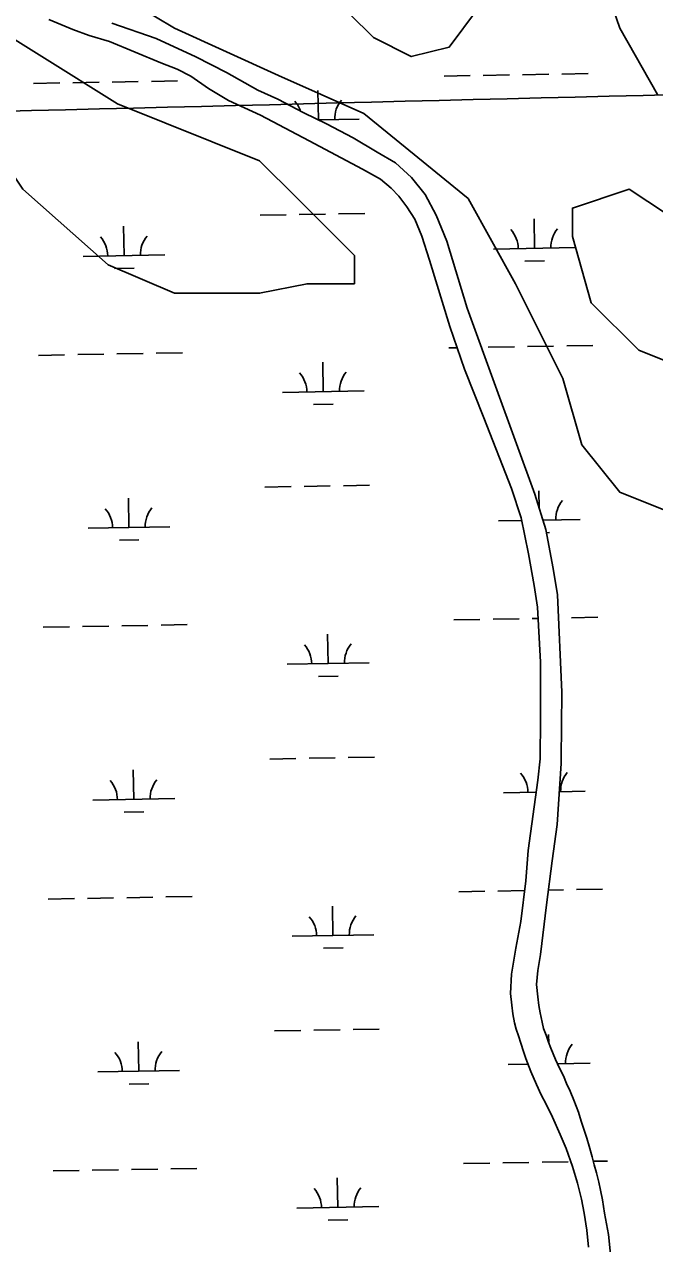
# Model space of a CAD drawing. Extents: x 3914892 to 3953151, y 242587 to 268572.
# Drawn here: x 3946252 to 3947022, y 253183 to 254674 of the extents above; entities that cross this region are included whole.
import ezdxf

# ---------------------------------------------------------------- set-up
doc = ezdxf.new("R2010")
doc.units = 0
for name, color, linetype in [('V-GRID-MAJR', 7, 'Continuous'), ('V-SITE-VEGE', 7, 'Continuous'), ('V-TOPO-SHOR', 7, 'Continuous'), ('V-WETL-SWMP', 7, 'Continuous')]:
    doc.layers.add(name, color=color, linetype=linetype)

msp = doc.modelspace()

# ---------------------------------------------------------------- linework, layer by layer
at = {"layer": 'V-GRID-MAJR'}
msp.add_spline([(3919048.168, 254080.336), (3924366.077, 254173.55000000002), (3929683.974, 254267.537), (3935001.8570000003, 254362.298), (3940319.725, 254457.832), (3945637.58, 254554.14), (3950955.421, 254651.22100000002), (3950955.4220000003, 254651.22100000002)], degree=3, dxfattribs=at)
at = {"layer": 'V-SITE-VEGE'}
for points in [[(3946064.6239751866, 254739.41595460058), (3946157.305528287, 254611.97881908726), (3946249.9870813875, 254472.9564894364), (3946354.2538286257, 254380.2749363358), (3946435.350187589, 254345.51935392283), (3946539.616934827, 254345.51935392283), (3946597.5429055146, 254357.10454806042), (3946655.4688762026, 254357.10454806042), (3946655.4688762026, 254391.8601304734), (3946585.957711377, 254461.37129529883), (3946539.616934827, 254507.71207184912), (3946365.8390227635, 254577.22323667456), (3946273.157469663, 254635.1492073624), (3946180.475916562, 254693.0751780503)], [(3946319.498246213, 254739.41595460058), (3946435.350187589, 254669.90478977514), (3946562.787323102, 254611.97881908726), (3946667.0540703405, 254565.63804253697), (3946794.4912058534, 254461.37129529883), (3946852.4171765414, 254357.10454806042), (3946910.34314723, 254241.2526066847), (3946933.5135355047, 254160.15624772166), (3946979.8543120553, 254102.2302770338), (3947037.7802827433, 254079.05988875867)], [(3946806.0763999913, 254693.0751780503), (3946771.3208175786, 254646.7344015), (3946724.980041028, 254635.1492073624), (3946678.639264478, 254658.31959563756), (3946620.71329379, 254716.24556632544)], [(3947026.1950886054, 254588.80843081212), (3946979.8543120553, 254669.90478977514), (3946968.2691179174, 254704.66037218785)], [(3947060.950671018, 254252.83780082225), (3947003.0247003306, 254276.0081890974), (3946945.0987296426, 254333.93415978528), (3946921.9283413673, 254415.03051874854), (3946921.9283413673, 254449.78610116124), (3946991.4395061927, 254472.9564894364), (3947060.950671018, 254426.6157128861)]]:
    msp.add_lwpolyline(points, dxfattribs=at)
at = {"layer": 'V-TOPO-SHOR'}
for points in [[(3946859.3540000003, 254070.82399999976), (3946847.451, 254106.57599999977), (3946813.784, 254192.90699999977), (3946790.2090000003, 254252.79899999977), (3946772.142, 254304.87899999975), (3946747.111, 254386.06799999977), (3946737.83, 254415.40199999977), (3946729.4020000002, 254436.01699999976), (3946719.545, 254451.23599999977), (3946709.659, 254464.13599999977), (3946700.507, 254474.12199999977), (3946687.3030000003, 254484.93699999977), (3946665.224, 254497.22299999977), (3946600.306, 254531.93899999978), (3946540.7630000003, 254563.49099999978), (3946501.734, 254581.42099999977), (3946476.9760000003, 254595.86899999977), (3946455.318, 254611.05299999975), (3946438.6040000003, 254619.59299999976), (3946418.7860000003, 254627.40199999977), (3946355.88, 254653.38699999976), (3946331.222, 254661.06499999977), (3946311.395, 254668.29499999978), (3946281.961, 254680.48699999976)], [(3946358.886, 254675.78399999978), (3946413.187, 254657.26399999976), (3946461.632, 254634.76299999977), (3946498.9020000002, 254615.50199999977), (3946537.492, 254593.90299999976), (3946561.72, 254582.93999999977), (3946593.798, 254566.07099999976), (3946621.4760000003, 254552.93499999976), (3946653.9390000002, 254535.86699999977), (3946683.1070000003, 254518.26299999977), (3946705.754, 254505.00199999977), (3946725.2490000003, 254487.33199999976), (3946741.989, 254466.21899999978), (3946755.3850000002, 254440.89299999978), (3946768.502, 254409.18799999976), (3946793.14, 254327.42599999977), (3946829.719, 254227.51199999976), (3946876.18, 254099.61399999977), (3946889.339, 254056.49799999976), (3946898.3740000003, 254008.79399999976), (3946903.552, 253976.41899999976), (3946909.2120000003, 253857.31999999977), (3946908.125, 253775.70499999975)], [(3946941.849, 253178.38699999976), (3946939.807, 253199.30499999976), (3946936.211, 253219.85699999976), (3946932.963, 253237.30799999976), (3946928.386, 253256.71499999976), (3946922.082, 253277.10899999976), (3946914.447, 253299.25999999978), (3946907.127, 253316.18699999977), (3946897.5470000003, 253337.39799999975), (3946889.828, 253353.36399999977), (3946883.79, 253364.85799999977), (3946877.964, 253377.50799999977), (3946871.21, 253393.26499999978), (3946865.236, 253409.39999999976), (3946862.061, 253417.95399999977), (3946859.098, 253427.85799999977), (3946855.934, 253437.18499999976), (3946853.333, 253445.15099999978), (3946851.305, 253452.72299999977), (3946848.9420000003, 253463.97299999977), (3946847.7290000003, 253474.62599999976), (3946846.369, 253488.76599999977), (3946847.651, 253512.34799999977), (3946852.718, 253544.19699999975), (3946858.762, 253576.80499999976), (3946864.844, 253626.82299999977), (3946868.045, 253663.72599999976), (3946879.83, 253749.64599999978), (3946882.498, 253775.72299999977), (3946883.1520000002, 253824.65399999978), (3946883.111, 253894.09799999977), (3946879.365, 253961.26799999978), (3946875.271, 253988.01699999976), (3946868.4390000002, 254026.79399999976), (3946859.3540000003, 254070.82399999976)], [(3946968.955, 253165.83899999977), (3946966.042, 253193.92499999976), (3946961.358, 253219.90799999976), (3946958.6780000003, 253236.38699999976), (3946956.511, 253248.01899999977), (3946954.322, 253257.91499999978), (3946951.573, 253269.36299999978), (3946948.608, 253279.07499999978), (3946946.0330000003, 253289.16799999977), (3946942.529, 253301.98199999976), (3946939.568, 253311.88599999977), (3946936.4080000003, 253321.59999999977), (3946932.879, 253332.67099999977), (3946929.35, 253343.54999999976), (3946926.5470000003, 253350.93899999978), (3946923.745, 253358.32699999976), (3946919.055, 253369.22199999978), (3946914.924, 253378.75499999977), (3946910.986, 253387.89999999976), (3946906.0810000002, 253397.24899999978), (3946901.3910000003, 253408.14399999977), (3946895.769, 253421.75899999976), (3946892.578, 253429.15199999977), (3946889.791, 253437.70099999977), (3946886.807, 253446.05899999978), (3946884.974, 253453.62599999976), (3946882.4220000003, 253465.26699999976), (3946880.796, 253473.99099999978), (3946879.586, 253484.64699999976), (3946878.048, 253499.94999999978), (3946879.819, 253516.75399999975), (3946882.791, 253536.44299999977), (3946890.1780000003, 253597.27699999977), (3946897.086, 253651.15399999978), (3946903.484, 253695.75099999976), (3946908.153, 253770.35299999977), (3946908.125, 253775.70499999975)]]:
    msp.add_lwpolyline(points, dxfattribs=at)
at = {"layer": 'V-WETL-SWMP'}
for p, q in [((3946281.9620000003, 254680.48600000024), (3946311.395, 254668.29400000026)), ((3946413.187, 254657.265), (3946358.886, 254675.785)), ((3946311.395, 254668.29400000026), (3946331.222, 254661.066)), ((3946331.222, 254661.066), (3946355.879, 254653.38700000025)), ((3946355.879, 254653.38700000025), (3946418.785, 254627.40200000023)), ((3946461.632, 254634.76200000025), (3946413.187, 254657.265)), ((3946498.901, 254615.50200000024), (3946461.632, 254634.76200000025)), ((3946418.785, 254627.40200000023), (3946438.605, 254619.59400000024)), ((3946438.605, 254619.59400000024), (3946455.319, 254611.05300000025)), ((3946537.4930000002, 254593.903), (3946498.901, 254615.50200000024)), ((3946263.245095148, 254602.1847356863), (3946295.239974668, 254602.75717303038)), ((3946311.237414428, 254603.0433917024), (3946343.232293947, 254603.61582904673)), ((3946359.2297337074, 254603.90204771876), (3946391.224613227, 254604.47448506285)), ((3946407.222052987, 254604.7607037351), (3946439.2169325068, 254605.3331410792)), ((3946455.319, 254611.053), (3946476.975, 254595.87000000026)), ((3946765.0727823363, 254611.16320076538), (3946797.0676618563, 254611.73563810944)), ((3946813.065101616, 254612.02185678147), (3946845.059981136, 254612.5942941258)), ((3946861.0574208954, 254612.88051279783), (3946893.0523004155, 254613.45295014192)), ((3946909.0497401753, 254613.73916881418), (3946941.0446196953, 254614.31160615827)), ((3946476.975, 254595.87000000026), (3946501.735, 254581.42)), ((3946561.719, 254582.94100000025), (3946537.4930000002, 254593.903)), ((3946611.412371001, 254557.71166989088), (3946610.769234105, 254593.65811489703)), ((3946501.735, 254581.42), (3946540.7630000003, 254563.49000000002)), ((3946593.7970000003, 254566.071), (3946561.719, 254582.941)), ((3946540.7630000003, 254563.49000000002), (3946600.306, 254531.94000000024)), ((3946621.4760000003, 254552.93600000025), (3946593.7970000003, 254566.07100000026)), ((3946611.509458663, 254557.66559718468), (3946661.4052253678, 254558.55830878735)), ((3946653.9390000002, 254535.86800000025), (3946621.4760000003, 254552.93600000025)), ((3946600.306, 254531.94000000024), (3946665.223, 254497.22400000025)), ((3946683.106, 254518.26300000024), (3946653.9390000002, 254535.86800000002)), ((3946705.754, 254505.00100000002), (3946683.106, 254518.26300000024)), ((3946665.223, 254497.22400000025), (3946687.304, 254484.937)), ((3946725.2490000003, 254487.332), (3946705.754, 254505.00100000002)), ((3946687.304, 254484.937), (3946700.507, 254474.12200000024)), ((3946741.989, 254466.218), (3946725.2490000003, 254487.332)), ((3946700.507, 254474.12200000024), (3946709.659, 254464.135)), ((3946755.3850000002, 254440.894), (3946741.989, 254466.218)), ((3946709.659, 254464.135), (3946719.545, 254451.23600000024)), ((3946719.545, 254451.23600000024), (3946729.401, 254436.017)), ((3946540.081897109, 254440.93717502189), (3946572.0767766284, 254441.50961236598)), ((3946588.074216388, 254441.79583103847), (3946620.069095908, 254442.36826838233)), ((3946636.0665356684, 254442.6544870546), (3946668.061415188, 254443.22692439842)), ((3946729.401, 254436.017), (3946737.83, 254415.40100000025)), ((3946768.503, 254409.18900000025), (3946755.3850000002, 254440.894)), ((3946875.7028878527, 254400.50451733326), (3946875.058895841, 254436.49875679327)), ((3946373.8752006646, 254391.5260522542), (3946373.2312086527, 254427.5202917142)), ((3946737.83, 254415.40100000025), (3946747.111, 254386.06900000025)), ((3946793.139, 254327.42500000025), (3946768.503, 254409.18900000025)), ((3946323.883201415, 254390.6316189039), (3946423.867199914, 254392.42048560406)), ((3946825.7108886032, 254399.61008398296), (3946925.6948871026, 254401.39895068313)), ((3946362.1531608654, 254375.88285744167), (3946386.149320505, 254376.31218545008)), ((3946747.111, 254386.06900000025), (3946772.1410000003, 254304.88)), ((3946863.980848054, 254384.86132252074), (3946887.977007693, 254385.29065052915)), ((3946829.719, 254227.51300000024), (3946793.139, 254327.42500000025)), ((3946772.1410000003, 254304.88), (3946790.21, 254252.79900000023)), ((3946365.180846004, 254271.28028071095), (3946397.175725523, 254271.85271805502)), ((3946413.173165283, 254272.13893672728), (3946445.1680448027, 254272.71137407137)), ((3946771.0238946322, 254278.54143375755), (3946781.2156479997, 254278.72377981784)), ((3946819.016213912, 254279.40008977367), (3946851.0110934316, 254279.97252711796)), ((3946867.008533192, 254280.25874579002), (3946899.0034127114, 254280.83118313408)), ((3946915.000852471, 254281.11740180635), (3946946.995731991, 254281.68983915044)), ((3946269.1962074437, 254269.56296867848), (3946301.1910869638, 254270.13540602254)), ((3946317.188526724, 254270.4216246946), (3946349.1834062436, 254270.9940620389)), ((3946617.3643384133, 254225.04210842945), (3946616.7203464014, 254261.0363478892)), ((3946790.21, 254252.79900000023), (3946813.784, 254192.90800000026)), ((3946876.18, 254099.61500000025), (3946829.719, 254227.51300000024)), ((3946567.372339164, 254224.14767507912), (3946667.3563376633, 254225.93654177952)), ((3946605.6422986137, 254209.3989136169), (3946629.6384582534, 254209.8282416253)), ((3946813.784, 254192.90800000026), (3946847.451, 254106.575)), ((3946546.0330094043, 254108.31540801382), (3946578.027888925, 254108.8878453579)), ((3946594.025328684, 254109.1740640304), (3946626.0202082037, 254109.74650137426)), ((3946642.0176479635, 254110.03272004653), (3946674.0125274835, 254110.60515739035)), ((3946379.82631296, 254058.90428524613), (3946379.182320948, 254094.89852470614)), ((3946847.451, 254106.575), (3946859.3540000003, 254070.824)), ((3946889.338, 254056.49800000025), (3946876.18, 254099.61500000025)), ((3946881.3918210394, 254082.53656195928), (3946881.0100081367, 254103.8769897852)), ((3946831.662000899, 254066.9883169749), (3946860.040601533, 254067.49605355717)), ((3946859.3540000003, 254070.824), (3946868.438, 254026.794)), ((3946885.8408596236, 254067.95765964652), (3946931.645999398, 254068.77718367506)), ((3946329.8343137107, 254058.00985189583), (3946429.81831221, 254059.798718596)), ((3946898.3740000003, 254008.793), (3946889.338, 254056.49800000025)), ((3946890.0763420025, 254052.59996932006), (3946893.928119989, 254052.66888352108)), ((3946368.104273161, 254043.2610904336), (3946392.1004328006, 254043.690418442)), ((3946868.438, 254026.794), (3946875.271, 253988.016)), ((3946903.552, 253976.42), (3946898.3740000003, 254008.793)), ((3946875.271, 253988.016), (3946879.364, 253961.26800000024)), ((3946909.213, 253857.31900000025), (3946903.552, 253976.42)), ((3946879.364, 253961.26800000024), (3946883.11, 253894.09700000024)), ((3946776.9750069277, 253945.91966674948), (3946808.969886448, 253946.49210409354)), ((3946824.9673262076, 253946.7783227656), (3946856.9622057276, 253947.3507601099)), ((3946872.9596454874, 253947.63697878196), (3946880.1170348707, 253947.76503542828)), ((3946904.8929320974, 253948.2083141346), (3946904.9545250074, 253948.20941612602)), ((3946920.951964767, 253948.49563479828), (3946952.946844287, 253949.06807214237)), ((3946275.147319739, 253936.94120167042), (3946307.1421992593, 253937.51363901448)), ((3946323.139639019, 253937.79985768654), (3946355.134518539, 253938.37229503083)), ((3946371.131958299, 253938.6585137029), (3946403.126837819, 253939.23095104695)), ((3946419.1242775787, 253939.5171697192), (3946451.1191570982, 253940.0896070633)), ((3946623.315450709, 253892.42034142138), (3946622.6714586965, 253928.41458088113)), ((3946573.323451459, 253891.52590807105), (3946673.3074499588, 253893.31477477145)), ((3946883.11, 253894.09700000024), (3946883.151, 253824.654)), ((3946611.5934109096, 253876.77714660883), (3946635.5895705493, 253877.20647461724)), ((3946908.125, 253775.70500000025), (3946909.213, 253857.31900000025)), ((3946883.151, 253824.654), (3946882.4990000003, 253775.72400000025)), ((3946551.9841217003, 253775.693641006), (3946583.9790012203, 253776.26607835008)), ((3946599.97644098, 253776.55229702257), (3946631.9713204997, 253777.12473436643)), ((3946647.96876026, 253777.4109530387), (3946679.963639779, 253777.98339038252)), ((3946882.4990000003, 253775.72400000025), (3946879.83, 253749.64700000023)), ((3946903.484, 253695.75), (3946908.154, 253770.35300000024)), ((3946908.154, 253770.35300000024), (3946908.125, 253775.70500000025)), ((3946385.7774252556, 253726.28251823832), (3946385.1334332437, 253762.2767576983)), ((3946879.83, 253749.64700000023), (3946868.046, 253663.72600000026)), ((3946837.613113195, 253734.36654996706), (3946877.8329897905, 253735.08614509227)), ((3946905.9778863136, 253735.58970035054), (3946937.5971116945, 253736.15541666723)), ((3946335.785426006, 253725.388084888), (3946435.769424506, 253727.17695158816)), ((3946374.0553854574, 253710.63932342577), (3946398.0515450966, 253711.06865143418)), ((3946897.0870000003, 253651.15300000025), (3946903.484, 253695.75)), ((3946868.046, 253663.72600000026), (3946864.845, 253626.82300000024)), ((3946890.1780000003, 253597.27700000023), (3946897.0870000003, 253651.15300000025)), ((3946864.845, 253626.82300000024), (3946858.762, 253576.805)), ((3946892.4838711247, 253615.25805553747), (3946910.905637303, 253615.58764911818)), ((3946926.9030770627, 253615.87386779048), (3946958.8979565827, 253616.44630513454)), ((3946281.0984320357, 253604.31943466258), (3946313.093311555, 253604.89187200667)), ((3946329.090751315, 253605.1780906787), (3946361.0856308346, 253605.750528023)), ((3946377.083070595, 253606.03674669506), (3946409.0779501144, 253606.60918403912)), ((3946425.0753898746, 253606.8954027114), (3946457.070269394, 253607.46784005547)), ((3946782.9261192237, 253613.29789974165), (3946814.9209987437, 253613.87033708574)), ((3946830.9184385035, 253614.15655575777), (3946862.913318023, 253614.7289931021)), ((3946629.2665630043, 253559.79857441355), (3946628.6225709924, 253595.7928138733)), ((3946882.791, 253536.44400000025), (3946890.1780000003, 253597.27700000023)), ((3946858.762, 253576.805), (3946852.719, 253544.19600000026)), ((3946579.274563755, 253558.90414106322), (3946679.258562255, 253560.69300776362)), ((3946617.544523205, 253544.155379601), (3946641.5406828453, 253544.5847076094)), ((3946852.719, 253544.19600000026), (3946847.6520000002, 253512.34800000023)), ((3946879.8200000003, 253516.75400000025), (3946882.791, 253536.44400000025)), ((3946847.6520000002, 253512.34800000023), (3946846.37, 253488.766)), ((3946878.048, 253499.94900000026), (3946879.8200000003, 253516.75400000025)), ((3946879.585, 253484.647), (3946878.048, 253499.94900000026)), ((3946846.37, 253488.766), (3946847.7290000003, 253474.62700000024)), ((3946880.7970000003, 253473.99200000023), (3946879.585, 253484.647)), ((3946847.7290000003, 253474.62700000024), (3946848.941, 253463.972)), ((3946882.4220000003, 253465.26600000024), (3946880.7970000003, 253473.99200000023)), ((3946848.941, 253463.972), (3946851.305, 253452.72200000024)), ((3946851.305, 253452.72200000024), (3946853.332, 253445.151)), ((3946884.975, 253453.62600000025), (3946882.4220000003, 253465.26600000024)), ((3946886.808, 253446.05800000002), (3946884.975, 253453.62600000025)), ((3946557.935233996, 253443.07187399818), (3946589.930113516, 253443.64431134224)), ((3946605.9275532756, 253443.93053001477), (3946637.9224327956, 253444.5029673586)), ((3946653.919872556, 253444.78918603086), (3946685.9147520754, 253445.36162337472)), ((3946853.332, 253445.151), (3946855.934, 253437.18500000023)), ((3946855.934, 253437.18500000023), (3946859.098, 253427.85800000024)), ((3946889.791, 253437.7), (3946886.808, 253446.05800000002)), ((3946892.579, 253429.152), (3946889.791, 253437.7)), ((3946893.103623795, 253427.93615557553), (3946892.912232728, 253438.63345576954)), ((3946391.728537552, 253393.6607512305), (3946391.08454554, 253429.65499069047)), ((3946859.098, 253427.85800000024), (3946862.061, 253417.95400000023)), ((3946895.769, 253421.759), (3946892.579, 253429.152)), ((3946901.39, 253408.144), (3946895.769, 253421.759)), ((3946862.061, 253417.95400000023), (3946865.235, 253409.4)), ((3946865.235, 253409.4), (3946871.21, 253393.266)), ((3946906.0810000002, 253397.24900000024), (3946901.39, 253408.144)), ((3946341.7365383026, 253392.76631788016), (3946441.7205368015, 253394.55518458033)), ((3946843.5642254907, 253401.74478295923), (3946867.9086985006, 253402.18034282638)), ((3946871.21, 253393.266), (3946877.963, 253377.50800000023)), ((3946903.682159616, 253402.82038477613), (3946943.54822399, 253403.5336496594)), ((3946910.985, 253387.89900000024), (3946906.0810000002, 253397.24900000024)), ((3946380.006497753, 253378.01755641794), (3946404.0026573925, 253378.44688442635)), ((3946877.963, 253377.50800000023), (3946883.791, 253364.85700000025)), ((3946914.9250000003, 253378.755), (3946910.985, 253387.89900000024)), ((3946919.054, 253369.222), (3946914.9250000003, 253378.755)), ((3946883.791, 253364.85700000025), (3946889.828, 253353.36400000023)), ((3946923.744, 253358.32700000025), (3946919.054, 253369.222)), ((3946889.828, 253353.36400000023), (3946897.546, 253337.39900000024)), ((3946926.5470000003, 253350.93900000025), (3946923.744, 253358.32700000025)), ((3946929.35, 253343.55100000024), (3946926.5470000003, 253350.93900000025)), ((3946897.546, 253337.39900000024), (3946907.128, 253316.187)), ((3946932.88, 253332.672), (3946929.35, 253343.55100000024)), ((3946936.4080000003, 253321.59900000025), (3946932.88, 253332.672)), ((3946939.5670000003, 253311.886), (3946936.4080000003, 253321.59900000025)), ((3946907.128, 253316.187), (3946914.446, 253299.261)), ((3946942.5300000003, 253301.98100000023), (3946939.5670000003, 253311.886)), ((3946946.034, 253289.16800000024), (3946942.5300000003, 253301.98100000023)), ((3946914.446, 253299.261), (3946922.0810000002, 253277.108)), ((3946948.608, 253279.075), (3946946.034, 253289.16800000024)), ((3946287.049544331, 253271.69766765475), (3946319.044423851, 253272.27010499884)), ((3946335.0418636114, 253272.55632367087), (3946367.0367431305, 253273.1287610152)), ((3946383.034182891, 253273.41497968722), (3946415.0290624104, 253273.98741703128)), ((3946431.0265021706, 253274.27363570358), (3946463.02138169, 253274.84607304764)), ((3946788.8772315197, 253280.67613273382), (3946820.8721110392, 253281.2485700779)), ((3946836.8695507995, 253281.53478874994), (3946868.864430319, 253282.10722609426)), ((3946884.8618700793, 253282.3934447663), (3946916.8567495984, 253282.96588211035)), ((3946922.0810000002, 253277.108), (3946928.386, 253256.71400000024)), ((3946947.4760042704, 253283.51370742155), (3946964.849068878, 253283.8245381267)), ((3946951.573, 253269.36400000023), (3946948.608, 253279.075)), ((3946635.217675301, 253227.17680740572), (3946634.573683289, 253263.17104686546)), ((3946954.322, 253257.91500000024), (3946951.573, 253269.36400000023)), ((3946956.511, 253248.02000000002), (3946954.322, 253257.91500000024)), ((3946928.386, 253256.71400000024), (3946932.963, 253237.309)), ((3946958.677, 253236.386), (3946956.511, 253248.02000000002)), ((3946585.2256760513, 253226.2823740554), (3946685.2096745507, 253228.0712407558)), ((3946932.963, 253237.309), (3946936.2120000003, 253219.85700000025)), ((3946961.359, 253219.90800000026), (3946958.677, 253236.386)), ((3946936.2120000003, 253219.85700000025), (3946939.807, 253199.305)), ((3946966.042, 253193.92600000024), (3946961.359, 253219.90800000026)), ((3946623.495635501, 253211.5336125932), (3946647.491795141, 253211.9629406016)), ((3946939.807, 253199.305), (3946941.849, 253178.38700000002)), ((3946968.955, 253165.839), (3946966.042, 253193.92600000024))]:
    msp.add_line(p, q, dxfattribs=at)
for centre, radius, start, end in [((3946556.170636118, 254557.1503801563), 35.24628790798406, 18.388588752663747, 41.79683806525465), ((3946666.6388289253, 254559.12682513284), 35.24628790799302, 140.25317672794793, 181.79683506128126), ((3946820.4602978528, 254399.9910220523), 35.24628790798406, 0.25317973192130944, 41.79683806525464), ((3946930.9284906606, 254401.96746702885), 35.24628790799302, 140.25317672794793, 181.79683506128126), ((3946318.6326106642, 254391.01255697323), 35.24628790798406, 0.25317973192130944, 41.79683806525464), ((3946429.100803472, 254392.98900194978), 35.24628790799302, 140.25317672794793, 181.79683506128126), ((3946562.1217484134, 254224.52861314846), 35.24628790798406, 0.25317973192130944, 41.79683806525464), ((3946672.589941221, 254226.505058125), 35.24628790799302, 140.25317672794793, 181.79683506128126), ((3946324.58372296, 254058.39078996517), 35.24628790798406, 0.25317973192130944, 41.79683806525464), ((3946435.0519157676, 254060.36723494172), 35.24628790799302, 140.25317672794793, 181.79683506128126), ((3946936.879602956, 254069.34570002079), 35.24628790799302, 140.25317672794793, 181.79683506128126), ((3946568.0728607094, 253891.9068461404), 35.24628790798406, 0.25317973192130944, 41.79683806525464), ((3946678.5410535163, 253893.88329111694), 35.24628790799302, 140.25317672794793, 181.79683506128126), ((3946441.003028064, 253727.74546793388), 35.24628790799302, 140.25317672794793, 181.79683506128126), ((3946832.362522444, 253734.7474880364), 35.24628790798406, 0.25317973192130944, 41.79683806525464), ((3946942.830715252, 253736.72393301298), 35.24628790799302, 140.25317672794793, 181.79683506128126), ((3946330.5348352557, 253725.76902295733), 35.24628790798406, 0.25317973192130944, 41.79683806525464), ((3946574.0239730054, 253559.28507913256), 35.24628790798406, 0.25317973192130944, 41.79683806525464), ((3946684.4921658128, 253561.26152410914), 35.24628790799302, 140.25317672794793, 181.79683506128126), ((3946948.781827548, 253404.10216600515), 35.24628790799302, 140.25317672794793, 181.79683506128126), ((3946336.4859475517, 253393.1472559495), 35.24628790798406, 0.25317973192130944, 41.79683806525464), ((3946446.9541403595, 253395.12370092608), 35.24628790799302, 140.25317672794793, 181.79683506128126), ((3946579.975085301, 253226.66331212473), 35.24628790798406, 0.25317973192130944, 41.79683806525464), ((3946690.4432781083, 253228.6397571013), 35.24628790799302, 140.25317672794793, 181.79683506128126)]:
    msp.add_arc(centre, radius, start, end, dxfattribs=at)

doc.saveas('drawing.dxf')
